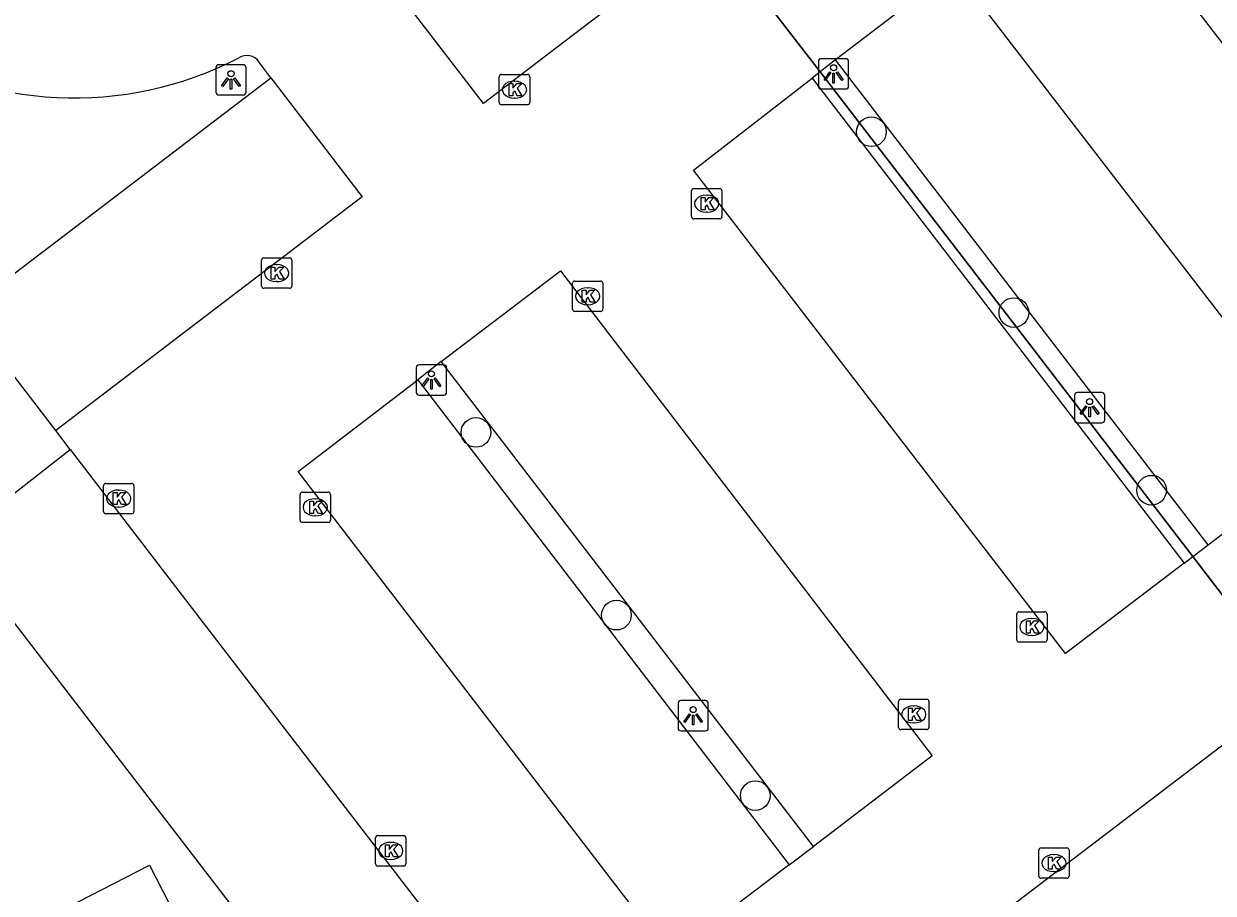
# Model space of a CAD drawing. Extents: x 159353 to 160616, y 385893 to 387321.
# Drawn here: x 159681.88 to 159721.07, y 386825.18 to 386853.81 of the extents above; entities that cross this region are included whole.
import ezdxf

# ---------------------------------------------------------------- set-up
doc = ezdxf.new("R2010")
doc.units = 0
for name, color, linetype in [('IMGEO_Boom', 7, 'Continuous'), ('IMGEO_Hek', 7, 'Continuous'), ('IMGEO_Kolk', 7, 'Continuous'), ('IMGEO_Lichtpunt', 7, 'Continuous'), ('IMGEO_Parkeervlak_open', 7, 'Continuous'), ('IMGEO_Rijbaan_lokaal_open', 7, 'Continuous'), ('IMGEO_Verkeerseiland_open', 7, 'Continuous')]:
    doc.layers.add(name, color=color, linetype=linetype)

msp = doc.modelspace()

# ---------------------------------------------------------------- linework, layer by layer
at = {"layer": 'IMGEO_Boom'}
for centre in [(159709.811, 386850.259), (159714.506, 386844.303), (159696.783, 386840.358), (159719.044, 386838.455), (159701.409, 386834.341), (159705.987, 386828.397)]:
    msp.add_circle(centre, 0.489, dxfattribs=at)
at = {"layer": 'IMGEO_Hek'}
for points in [[(159705.237, 386855.976), (159708.124, 386852.226)], [(159708.124, 386852.226), (159720.404, 386836.269)], [(159720.404, 386836.269), (159723.777, 386831.886)]]:
    msp.add_lwpolyline(points, dxfattribs=at)
at = {"layer": 'IMGEO_Kolk'}
for p, q in [((159697.626, 386852.144), (159698.478, 386852.144)), ((159697.551, 386851.218), (159697.551, 386852.07)), ((159698.039, 386851.924), (159698.064, 386851.924)), ((159698.552, 386852.07), (159698.552, 386851.218)), ((159698.062, 386851.364), (159698.037, 386851.364)), ((159698.478, 386851.144), (159697.626, 386851.144)), ((159703.886, 386847.463), (159703.886, 386848.315)), ((159703.961, 386848.389), (159704.813, 386848.389)), ((159704.887, 386848.315), (159704.887, 386847.463)), ((159704.374, 386848.169), (159704.399, 386848.169)), ((159704.397, 386847.609), (159704.372, 386847.609)), ((159704.813, 386847.389), (159703.961, 386847.389)), ((159689.715, 386845.176), (159689.715, 386846.028)), ((159689.79, 386846.102), (159690.642, 386846.102)), ((159690.203, 386845.882), (159690.228, 386845.882)), ((159690.716, 386846.028), (159690.716, 386845.176)), ((159690.642, 386845.102), (159689.79, 386845.102)), ((159690.226, 386845.322), (159690.201, 386845.322)), ((159699.964, 386844.416), (159699.964, 386845.268)), ((159700.039, 386845.342), (159700.891, 386845.342)), ((159700.452, 386845.122), (159700.477, 386845.122)), ((159700.965, 386845.268), (159700.965, 386844.416)), ((159700.891, 386844.342), (159700.039, 386844.342)), ((159700.475, 386844.562), (159700.45, 386844.562)), ((159684.512, 386837.754), (159684.512, 386838.606)), ((159684.587, 386838.68), (159685.439, 386838.68)), ((159685, 386838.46), (159685.025, 386838.46)), ((159685.513, 386838.606), (159685.513, 386837.754)), ((159691.06, 386838.392), (159691.912, 386838.392)), ((159690.985, 386837.466), (159690.985, 386838.318)), ((159691.473, 386838.172), (159691.498, 386838.172)), ((159691.986, 386838.318), (159691.986, 386837.466)), ((159685.439, 386837.68), (159684.587, 386837.68)), ((159685.023, 386837.9), (159684.998, 386837.9)), ((159691.496, 386837.612), (159691.471, 386837.612)), ((159691.912, 386837.392), (159691.06, 386837.392)), ((159714.599, 386833.526), (159714.599, 386834.378)), ((159714.674, 386834.452), (159715.526, 386834.452)), ((159715.087, 386834.232), (159715.112, 386834.232)), ((159715.6, 386834.378), (159715.6, 386833.526)), ((159715.526, 386833.452), (159714.674, 386833.452)), ((159715.11, 386833.672), (159715.085, 386833.672)), ((159710.708, 386830.646), (159710.708, 386831.498)), ((159710.783, 386831.572), (159711.635, 386831.572)), ((159711.196, 386831.352), (159711.221, 386831.352)), ((159711.709, 386831.498), (159711.709, 386830.646)), ((159711.635, 386830.572), (159710.783, 386830.572)), ((159711.219, 386830.792), (159711.194, 386830.792)), ((159693.55, 386827.079), (159694.402, 386827.079)), ((159693.475, 386826.153), (159693.475, 386827.005)), ((159693.963, 386826.859), (159693.988, 386826.859)), ((159694.476, 386827.005), (159694.476, 386826.153)), ((159715.402, 386826.674), (159716.254, 386826.674)), ((159693.986, 386826.299), (159693.961, 386826.299)), ((159715.327, 386825.748), (159715.327, 386826.6)), ((159715.815, 386826.454), (159715.84, 386826.454)), ((159716.328, 386826.6), (159716.328, 386825.748)), ((159694.402, 386826.079), (159693.55, 386826.079)), ((159715.838, 386825.894), (159715.813, 386825.894)), ((159716.254, 386825.674), (159715.402, 386825.674))]:
    msp.add_line(p, q, dxfattribs=at)
for points in [[(159697.626, 386852.144), (159698.478, 386852.144)], [(159697.551, 386851.218), (159697.551, 386852.07)], [(159697.872, 386851.844), (159697.995, 386851.844), (159697.995, 386851.693), (159698.125, 386851.844), (159698.289, 386851.844), (159698.143, 386851.693), (159698.296, 386851.444), (159698.144, 386851.444), (159698.059, 386851.608), (159697.995, 386851.541), (159697.995, 386851.444), (159697.872, 386851.444), (159697.872, 386851.844)], [(159698.552, 386852.07), (159698.552, 386851.218)], [(159698.478, 386851.144), (159697.626, 386851.144)], [(159703.886, 386847.463), (159703.886, 386848.315)], [(159703.961, 386848.389), (159704.813, 386848.389)], [(159704.887, 386848.315), (159704.887, 386847.463)], [(159704.207, 386848.089), (159704.33, 386848.089), (159704.33, 386847.938), (159704.46, 386848.089), (159704.624, 386848.089), (159704.478, 386847.938), (159704.631, 386847.689), (159704.479, 386847.689), (159704.394, 386847.853), (159704.33, 386847.786), (159704.33, 386847.689), (159704.207, 386847.689), (159704.207, 386848.089)], [(159704.813, 386847.389), (159703.961, 386847.389)], [(159689.715, 386845.176), (159689.715, 386846.028)], [(159689.79, 386846.102), (159690.642, 386846.102)], [(159690.716, 386846.028), (159690.716, 386845.176)], [(159690.036, 386845.802), (159690.159, 386845.802), (159690.159, 386845.651), (159690.289, 386845.802), (159690.453, 386845.802), (159690.307, 386845.651), (159690.46, 386845.402), (159690.308, 386845.402), (159690.223, 386845.566), (159690.159, 386845.499), (159690.159, 386845.402), (159690.036, 386845.402), (159690.036, 386845.802)], [(159690.642, 386845.102), (159689.79, 386845.102)], [(159699.964, 386844.416), (159699.964, 386845.268)], [(159700.039, 386845.342), (159700.891, 386845.342)], [(159700.965, 386845.268), (159700.965, 386844.416)], [(159700.285, 386845.042), (159700.408, 386845.042), (159700.408, 386844.891), (159700.538, 386845.042), (159700.702, 386845.042), (159700.556, 386844.891), (159700.709, 386844.642), (159700.557, 386844.642), (159700.472, 386844.806), (159700.408, 386844.739), (159700.408, 386844.642), (159700.285, 386844.642), (159700.285, 386845.042)], [(159700.891, 386844.342), (159700.039, 386844.342)], [(159684.512, 386837.754), (159684.512, 386838.606)], [(159684.587, 386838.68), (159685.439, 386838.68)], [(159684.833, 386838.38), (159684.956, 386838.38), (159684.956, 386838.229), (159685.086, 386838.38), (159685.25, 386838.38), (159685.104, 386838.229), (159685.257, 386837.98), (159685.105, 386837.98), (159685.02, 386838.144), (159684.956, 386838.077), (159684.956, 386837.98), (159684.833, 386837.98), (159684.833, 386838.38)], [(159685.513, 386838.606), (159685.513, 386837.754)], [(159691.06, 386838.392), (159691.912, 386838.392)], [(159690.985, 386837.466), (159690.985, 386838.318)], [(159691.306, 386838.092), (159691.429, 386838.092), (159691.429, 386837.941), (159691.559, 386838.092), (159691.723, 386838.092), (159691.577, 386837.941), (159691.73, 386837.692), (159691.578, 386837.692), (159691.493, 386837.856), (159691.429, 386837.789), (159691.429, 386837.692), (159691.306, 386837.692), (159691.306, 386838.092)], [(159691.986, 386838.318), (159691.986, 386837.466)], [(159685.439, 386837.68), (159684.587, 386837.68)], [(159691.912, 386837.392), (159691.06, 386837.392)], [(159714.599, 386833.526), (159714.599, 386834.378)], [(159714.674, 386834.452), (159715.526, 386834.452)], [(159714.92, 386834.152), (159715.043, 386834.152), (159715.043, 386834.001), (159715.173, 386834.152), (159715.337, 386834.152), (159715.191, 386834.001), (159715.344, 386833.752), (159715.192, 386833.752), (159715.107, 386833.916), (159715.043, 386833.849), (159715.043, 386833.752), (159714.92, 386833.752), (159714.92, 386834.152)], [(159715.6, 386834.378), (159715.6, 386833.526)], [(159715.526, 386833.452), (159714.674, 386833.452)], [(159710.708, 386830.646), (159710.708, 386831.498)], [(159710.783, 386831.572), (159711.635, 386831.572)], [(159711.709, 386831.498), (159711.709, 386830.646)], [(159711.029, 386831.272), (159711.152, 386831.272), (159711.152, 386831.121), (159711.282, 386831.272), (159711.446, 386831.272), (159711.3, 386831.121), (159711.453, 386830.872), (159711.301, 386830.872), (159711.216, 386831.036), (159711.152, 386830.969), (159711.152, 386830.872), (159711.029, 386830.872), (159711.029, 386831.272)], [(159711.635, 386830.572), (159710.783, 386830.572)], [(159693.55, 386827.079), (159694.402, 386827.079)], [(159693.475, 386826.153), (159693.475, 386827.005)], [(159693.796, 386826.779), (159693.919, 386826.779), (159693.919, 386826.628), (159694.049, 386826.779), (159694.213, 386826.779), (159694.067, 386826.628), (159694.22, 386826.379), (159694.068, 386826.379), (159693.983, 386826.543), (159693.919, 386826.476), (159693.919, 386826.379), (159693.796, 386826.379), (159693.796, 386826.779)], [(159694.476, 386827.005), (159694.476, 386826.153)], [(159715.402, 386826.674), (159716.254, 386826.674)], [(159715.327, 386825.748), (159715.327, 386826.6)], [(159715.648, 386826.374), (159715.771, 386826.374), (159715.771, 386826.223), (159715.901, 386826.374), (159716.065, 386826.374), (159715.919, 386826.223), (159716.072, 386825.974), (159715.92, 386825.974), (159715.835, 386826.138), (159715.771, 386826.071), (159715.771, 386825.974), (159715.648, 386825.974), (159715.648, 386826.374)], [(159716.328, 386826.6), (159716.328, 386825.748)], [(159694.402, 386826.079), (159693.55, 386826.079)], [(159716.254, 386825.674), (159715.402, 386825.674)]]:
    msp.add_lwpolyline(points, dxfattribs=at)
for centre, start, end in [((159697.628, 386852.068), 91.552, 178.448), ((159697.628, 386852.068), 91.552, 178.448), ((159698.476, 386852.068), 1.552, 88.448), ((159698.476, 386852.068), 1.552, 88.448), ((159697.628, 386851.22), 181.552, 268.448), ((159697.628, 386851.22), 181.552, 268.448), ((159698.476, 386851.22), 271.552, 358.448), ((159698.476, 386851.22), 271.552, 358.448), ((159703.963, 386848.313), 91.552, 178.448), ((159703.963, 386848.313), 91.552, 178.448), ((159704.811, 386848.313), 1.552, 88.448), ((159704.811, 386848.313), 1.552, 88.448), ((159703.963, 386847.465), 181.552, 268.448), ((159703.963, 386847.465), 181.552, 268.448), ((159704.811, 386847.465), 271.552, 358.448), ((159704.811, 386847.465), 271.552, 358.448), ((159689.792, 386846.026), 91.552, 178.448), ((159689.792, 386846.026), 91.552, 178.448), ((159690.64, 386846.026), 1.552, 88.448), ((159690.64, 386846.026), 1.552, 88.448), ((159689.792, 386845.178), 181.552, 268.448), ((159689.792, 386845.178), 181.552, 268.448), ((159690.64, 386845.178), 271.552, 358.448), ((159690.64, 386845.178), 271.552, 358.448), ((159700.041, 386845.266), 91.552, 178.448), ((159700.041, 386845.266), 91.552, 178.448), ((159700.889, 386845.266), 1.552, 88.448), ((159700.889, 386845.266), 1.552, 88.448), ((159700.041, 386844.418), 181.552, 268.448), ((159700.041, 386844.418), 181.552, 268.448), ((159700.889, 386844.418), 271.552, 358.448), ((159700.889, 386844.418), 271.552, 358.448), ((159684.589, 386838.604), 91.552, 178.448), ((159684.589, 386838.604), 91.552, 178.448), ((159685.437, 386838.604), 1.552, 88.448), ((159685.437, 386838.604), 1.552, 88.448), ((159691.062, 386838.316), 91.552, 178.448), ((159691.062, 386838.316), 91.552, 178.448), ((159691.91, 386838.316), 1.552, 88.448), ((159691.91, 386838.316), 1.552, 88.448), ((159684.589, 386837.756), 181.552, 268.448), ((159684.589, 386837.756), 181.552, 268.448), ((159685.437, 386837.756), 271.552, 358.448), ((159685.437, 386837.756), 271.552, 358.448), ((159691.062, 386837.468), 181.552, 268.448), ((159691.062, 386837.468), 181.552, 268.448), ((159691.91, 386837.468), 271.552, 358.448), ((159691.91, 386837.468), 271.552, 358.448), ((159714.676, 386834.376), 91.552, 178.448), ((159714.676, 386834.376), 91.552, 178.448), ((159715.524, 386834.376), 1.552, 88.448), ((159715.524, 386834.376), 1.552, 88.448), ((159714.676, 386833.528), 181.552, 268.448), ((159714.676, 386833.528), 181.552, 268.448), ((159715.524, 386833.528), 271.552, 358.448), ((159715.524, 386833.528), 271.552, 358.448), ((159710.785, 386831.496), 91.552, 178.448), ((159710.785, 386831.496), 91.552, 178.448), ((159711.633, 386831.496), 1.552, 88.448), ((159711.633, 386831.496), 1.552, 88.448), ((159710.785, 386830.648), 181.552, 268.448), ((159710.785, 386830.648), 181.552, 268.448), ((159711.633, 386830.648), 271.552, 358.448), ((159711.633, 386830.648), 271.552, 358.448), ((159693.552, 386827.003), 91.552, 178.448), ((159693.552, 386827.003), 91.552, 178.448), ((159694.4, 386827.003), 1.552, 88.448), ((159694.4, 386827.003), 1.552, 88.448), ((159715.404, 386826.598), 91.552, 178.448), ((159715.404, 386826.598), 91.552, 178.448), ((159716.252, 386826.598), 1.552, 88.448), ((159716.252, 386826.598), 1.552, 88.448), ((159693.552, 386826.155), 181.552, 268.448), ((159693.552, 386826.155), 181.552, 268.448), ((159694.4, 386826.155), 271.552, 358.448), ((159694.4, 386826.155), 271.552, 358.448), ((159715.404, 386825.75), 181.552, 268.448), ((159715.404, 386825.75), 181.552, 268.448), ((159716.252, 386825.75), 271.552, 358.448), ((159716.252, 386825.75), 271.552, 358.448)]:
    msp.add_arc(centre, 0.0765, start, end, dxfattribs=at)
for centre, major_axis, ratio, start_param, end_param in [((159698.038, 386851.644), (-0.387, 0.002), 0.722429, 4.712389, 7.853982), ((159698.063, 386851.644), (-0.39, 0.002), 0.717154, 1.570796, 4.712389), ((159704.373, 386847.889), (-0.387, 0.002), 0.722429, 4.712389, 7.853982), ((159704.398, 386847.889), (-0.39, 0.002), 0.717154, 1.570796, 4.712389), ((159690.202, 386845.602), (-0.387, 0.002), 0.722429, 4.712389, 7.853982), ((159690.227, 386845.602), (-0.39, 0.002), 0.717154, 1.570796, 4.712389), ((159700.451, 386844.842), (-0.387, 0.002), 0.722429, 4.712389, 7.853982), ((159700.476, 386844.842), (-0.39, 0.002), 0.717154, 1.570796, 4.712389), ((159684.999, 386838.18), (-0.387, 0.002), 0.722429, 4.712389, 7.853982), ((159685.024, 386838.18), (-0.39, 0.002), 0.717154, 1.570796, 4.712389), ((159691.472, 386837.892), (-0.387, 0.002), 0.722429, 4.712389, 7.853982), ((159691.497, 386837.892), (-0.39, 0.002), 0.717154, 1.570796, 4.712389), ((159715.086, 386833.952), (-0.387, 0.002), 0.722429, 4.712389, 7.853982), ((159715.111, 386833.952), (-0.39, 0.002), 0.717154, 1.570796, 4.712389), ((159711.195, 386831.072), (-0.387, 0.002), 0.722429, 4.712389, 7.853982), ((159711.22, 386831.072), (-0.39, 0.002), 0.717154, 1.570796, 4.712389), ((159693.962, 386826.579), (-0.387, 0.002), 0.722429, 4.712389, 7.853982), ((159693.987, 386826.579), (-0.39, 0.002), 0.717154, 1.570796, 4.712389), ((159715.814, 386826.174), (-0.387, 0.002), 0.722429, 4.712389, 7.853982), ((159715.839, 386826.174), (-0.39, 0.002), 0.717154, 1.570796, 4.712389)]:
    msp.add_ellipse(centre, major_axis=major_axis, ratio=ratio, start_param=start_param, end_param=end_param, dxfattribs=at)
at = {"layer": 'IMGEO_Lichtpunt'}
for p, q in [((159708.066, 386852.569), (159708.066, 386851.762)), ((159708.066, 386852.569), (159708.066, 386851.762)), ((159708.968, 386852.664), (159708.16, 386852.664)), ((159708.968, 386852.664), (159708.16, 386852.664)), ((159709.062, 386851.762), (159709.062, 386852.569)), ((159709.062, 386851.762), (159709.062, 386852.569)), ((159688.212, 386852.37), (159688.212, 386851.563)), ((159688.212, 386852.37), (159688.212, 386851.563)), ((159689.114, 386852.465), (159688.306, 386852.465)), ((159689.114, 386852.465), (159688.306, 386852.465)), ((159689.208, 386851.563), (159689.208, 386852.37)), ((159689.208, 386851.563), (159689.208, 386852.37)), ((159688.306, 386851.469), (159689.114, 386851.469)), ((159688.306, 386851.469), (159689.114, 386851.469)), ((159708.16, 386851.668), (159708.968, 386851.668)), ((159708.16, 386851.668), (159708.968, 386851.668)), ((159694.817, 386842.489), (159694.817, 386841.682)), ((159694.817, 386842.489), (159694.817, 386841.682)), ((159695.719, 386842.584), (159694.911, 386842.584)), ((159695.719, 386842.584), (159694.911, 386842.584)), ((159695.813, 386841.682), (159695.813, 386842.489)), ((159695.813, 386841.682), (159695.813, 386842.489)), ((159694.911, 386841.588), (159695.719, 386841.588)), ((159694.911, 386841.588), (159695.719, 386841.588)), ((159716.503, 386841.574), (159716.503, 386840.767)), ((159716.503, 386841.574), (159716.503, 386840.767)), ((159717.405, 386841.669), (159716.597, 386841.669)), ((159717.405, 386841.669), (159716.597, 386841.669)), ((159717.499, 386840.767), (159717.499, 386841.574)), ((159717.499, 386840.767), (159717.499, 386841.574)), ((159716.597, 386840.673), (159717.405, 386840.673)), ((159716.597, 386840.673), (159717.405, 386840.673)), ((159703.441, 386831.431), (159703.441, 386830.624)), ((159703.441, 386831.431), (159703.441, 386830.624)), ((159704.343, 386831.526), (159703.535, 386831.526)), ((159704.343, 386831.526), (159703.535, 386831.526)), ((159704.437, 386830.624), (159704.437, 386831.431)), ((159704.437, 386830.624), (159704.437, 386831.431)), ((159703.535, 386830.53), (159704.343, 386830.53)), ((159703.535, 386830.53), (159704.343, 386830.53))]:
    msp.add_line(p, q, dxfattribs=at)
for points in [[(159708.44, 386852.233), (159708.479, 386852.205), (159708.291, 386851.943), (159708.253, 386851.97), (159708.44, 386852.233)], [(159708.542, 386852.185), (159708.589, 386852.185), (159708.589, 386851.863), (159708.542, 386851.863), (159708.542, 386852.185)], [(159708.652, 386852.205), (159708.69, 386852.232), (159708.877, 386851.97), (159708.838, 386851.942), (159708.652, 386852.205)], [(159688.586, 386852.034), (159688.625, 386852.006), (159688.437, 386851.744), (159688.399, 386851.771), (159688.586, 386852.034)], [(159688.688, 386851.986), (159688.735, 386851.986), (159688.735, 386851.664), (159688.688, 386851.664), (159688.688, 386851.986)], [(159688.798, 386852.006), (159688.836, 386852.033), (159689.023, 386851.771), (159688.984, 386851.743), (159688.798, 386852.006)], [(159695.191, 386842.153), (159695.23, 386842.125), (159695.042, 386841.863), (159695.004, 386841.89), (159695.191, 386842.153)], [(159695.293, 386842.105), (159695.34, 386842.105), (159695.34, 386841.783), (159695.293, 386841.783), (159695.293, 386842.105)], [(159695.403, 386842.125), (159695.441, 386842.152), (159695.628, 386841.89), (159695.589, 386841.862), (159695.403, 386842.125)], [(159716.877, 386841.238), (159716.916, 386841.21), (159716.728, 386840.948), (159716.69, 386840.975), (159716.877, 386841.238)], [(159716.979, 386841.19), (159717.026, 386841.19), (159717.026, 386840.868), (159716.979, 386840.868), (159716.979, 386841.19)], [(159717.089, 386841.21), (159717.127, 386841.237), (159717.314, 386840.975), (159717.275, 386840.947), (159717.089, 386841.21)], [(159703.815, 386831.095), (159703.854, 386831.067), (159703.666, 386830.805), (159703.628, 386830.832), (159703.815, 386831.095)], [(159703.917, 386831.047), (159703.964, 386831.047), (159703.964, 386830.725), (159703.917, 386830.725), (159703.917, 386831.047)], [(159704.027, 386831.067), (159704.065, 386831.094), (159704.252, 386830.832), (159704.213, 386830.804), (159704.027, 386831.067)]]:
    msp.add_lwpolyline(points, dxfattribs=at)
for centre in [(159688.711, 386852.168), (159708.565, 386852.367), (159695.316, 386842.287), (159717.002, 386841.372), (159703.94, 386831.229)]:
    msp.add_circle(centre, 0.0994, dxfattribs=at)
for centre, start, end in [((159708.16, 386852.569), 90, 180), ((159708.16, 386852.569), 90, 180), ((159708.968, 386852.569), 0, 90), ((159708.968, 386852.569), 0, 90), ((159688.306, 386852.37), 90, 180), ((159688.306, 386852.37), 90, 180), ((159689.114, 386852.37), 0, 90), ((159689.114, 386852.37), 0, 90), ((159708.16, 386851.762), 180, 270), ((159708.16, 386851.762), 180, 270), ((159708.968, 386851.762), 270, 0), ((159708.968, 386851.762), 270, 360), ((159688.306, 386851.563), 180, 270), ((159688.306, 386851.563), 180, 270), ((159689.114, 386851.563), 270, 0), ((159689.114, 386851.563), 270, 360), ((159694.911, 386842.489), 90, 180), ((159694.911, 386842.489), 90, 180), ((159695.719, 386842.489), 0, 90), ((159695.719, 386842.489), 0, 90), ((159694.911, 386841.682), 180, 270), ((159694.911, 386841.682), 180, 270), ((159695.719, 386841.682), 270, 0), ((159695.719, 386841.682), 270, 360), ((159716.597, 386841.574), 90, 180), ((159716.597, 386841.574), 90, 180), ((159717.405, 386841.574), 0, 90), ((159717.405, 386841.574), 0, 90), ((159716.597, 386840.767), 180, 270), ((159716.597, 386840.767), 180, 270), ((159717.405, 386840.767), 270, 0), ((159717.405, 386840.767), 270, 360), ((159703.535, 386831.431), 90, 180), ((159703.535, 386831.431), 90, 180), ((159704.343, 386831.431), 0, 90), ((159704.343, 386831.431), 0, 90), ((159703.535, 386830.624), 180, 270), ((159703.535, 386830.624), 180, 270), ((159704.343, 386830.624), 270, 0), ((159704.343, 386830.624), 270, 360)]:
    msp.add_arc(centre, 0.0946, start, end, dxfattribs=at)
at = {"layer": 'IMGEO_Parkeervlak_open'}
for points in [[(159720.907, 386836.657), (159708.626, 386852.631)], [(159682.937, 386840.425), (159679.917, 386844.34), (159690.027, 386852.036)], [(159707.864, 386852.017), (159720.121, 386836.05)], [(159707.9, 386826.72), (159695.64, 386842.689)], [(159694.863, 386842.085), (159707.1, 386826.117)], [(159701.828, 386815.846), (159697.923, 386812.835), (159683.495, 386831.588), (159679.517, 386836.758), (159683.409, 386839.793)], [(159682.52, 386824.305), (159686.03, 386826.107), (159696.954, 386804.822), (159693.001, 386802.752)]]:
    msp.add_lwpolyline(points, dxfattribs=at)
at = {"layer": 'IMGEO_Rijbaan_lokaal_open'}
for points in [[(159710.143, 386875.862), (159706.225, 386872.825), (159710.265, 386867.585), (159729.233, 386842.983), (159733.159, 386846.001)], [(159703.016, 386855.759), (159699.443, 386853.031), (159697.031, 386851.19), (159694.018, 386855.112)], [(159708.124, 386852.226), (159705.237, 386855.976)], [(159720.907, 386836.657), (159724.837, 386839.666), (159712.542, 386855.614), (159708.626, 386852.631)], [(159690.027, 386852.036), (159689.633, 386852.563)], [(159708.626, 386852.631), (159708.124, 386852.226)], [(159708.124, 386852.226), (159707.864, 386852.017)], [(159690.027, 386852.036), (159693.029, 386848.12), (159682.937, 386840.425)], [(159720.121, 386836.05), (159716.212, 386833.075), (159703.955, 386848.996), (159707.864, 386852.017)], [(159695.64, 386842.689), (159699.564, 386845.673), (159711.813, 386829.705), (159707.9, 386826.72)], [(159695.64, 386842.689), (159694.863, 386842.085)], [(159707.1, 386826.117), (159703.168, 386823.132), (159690.927, 386839.074), (159694.863, 386842.085)], [(159683.409, 386839.793), (159682.937, 386840.425)], [(159683.409, 386839.793), (159686.555, 386835.703), (159701.828, 386815.846)], [(159720.404, 386836.269), (159720.907, 386836.657)], [(159720.121, 386836.05), (159720.404, 386836.269)], [(159723.777, 386831.886), (159720.404, 386836.269)], [(159711.939, 386822.864), (159721.723, 386830.325)], [(159707.1, 386826.117), (159707.9, 386826.72)]]:
    msp.add_lwpolyline(points, dxfattribs=at)
for centre, radius, start, end in [((159683.543, 386863.252), 11.879, 237.2902, 297.2016), ((159689.239, 386852.286), 0.482, 35.1686, 123.5501)]:
    msp.add_arc(centre, radius, start, end, dxfattribs=at)
at = {"layer": 'IMGEO_Verkeerseiland_open'}
msp.add_lwpolyline([(159720.404, 386836.269), (159708.124, 386852.226)], dxfattribs=at)

doc.saveas('drawing.dxf')
